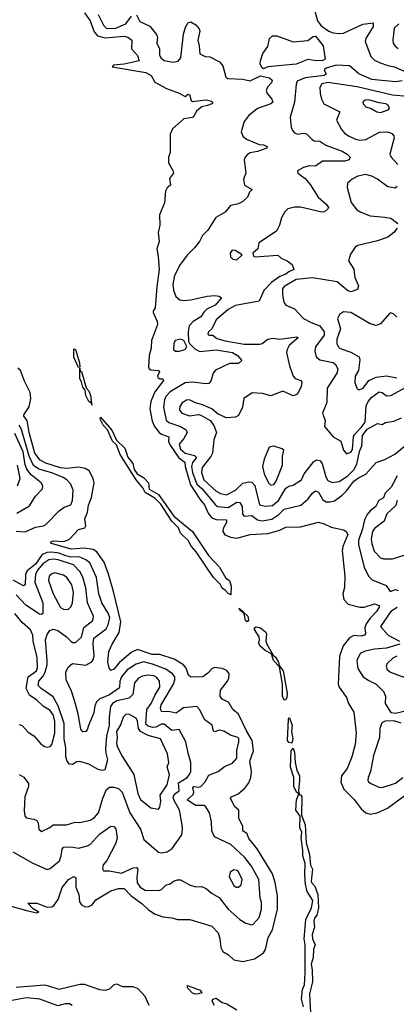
# Model space of a CAD drawing. Extents: x 1468344 to 1613994, y 525695 to 643861.
# Tile 288 of 427: x 1536569 to 1539111, y 603623 to 610272. Entities that reach past the tile are written whole.
import ezdxf

# ---------------------------------------------------------------- set-up
doc = ezdxf.new("R2010")
doc.units = 0

msp = doc.modelspace()

# ---------------------------------------------------------------- linework, layer by layer
at = {"layer": '0CON10XD'}
for points in [[(1537005, 610318.7), (1537045, 610264.1), (1537070.9, 610190.9), (1537094.2, 610164.2), (1537145, 610150.9), (1537275, 610160.4), (1537298, 610155), (1537325.6, 610135), (1537324.5, 610075), (1537365, 610030), (1537374.2, 609995), (1537275, 609971.3), (1537202.5, 609965), (1537192.5, 609955), (1537419.4, 609915), (1537456.9, 609895), (1537480.4, 609850.4), (1537558.7, 609808.7), (1537645, 609777.1), (1537685, 609753.8), (1537705, 609769.2), (1537715, 609768), (1537727.1, 609727.1), (1537735, 609720.8), (1537825, 609730.9), (1537857.5, 609725), (1537872, 609715), (1537865.4, 609704.6), (1537837.3, 609692.7), (1537798.8, 609685), (1537761.2, 609655), (1537747.5, 609625), (1537735, 609612.5), (1537676.4, 609603.6), (1537600, 609535), (1537585, 609500), (1537583.9, 609376.1), (1537573.8, 609345), (1537573.9, 609306.1), (1537603.3, 609255), (1537606.7, 609235), (1537580.7, 609199.3), (1537586.7, 609155), (1537564.1, 609135.9), (1537552.5, 609115), (1537546.7, 609035), (1537513.3, 608955), (1537513.8, 608885), (1537503.3, 608835), (1537510, 608775), (1537493.8, 608725), (1537504.3, 608674.3), (1537509.6, 608585), (1537495, 608467.5), (1537484, 608326), (1537470, 608305), (1537470, 608295), (1537497.5, 608235), (1537498.6, 608215), (1537459.2, 608105), (1537455.3, 608054.7), (1537442, 608005), (1537437.6, 607927.6), (1537442.5, 607915), (1537455, 607908.1), (1537505, 607903.3), (1537513.3, 607895), (1537498.8, 607865), (1537501.2, 607855), (1537515, 607846.7), (1537535, 607847.5), (1537538.8, 607835), (1537481.5, 607758.5), (1537454.3, 607695), (1537446.7, 607645), (1537462, 607562), (1537477.8, 607525), (1537510, 607485), (1537525, 607473.9), (1537576.1, 607456.1), (1537572.6, 607425), (1537580, 607405), (1537644.1, 607314.1), (1537683.6, 607285), (1537685.3, 607255), (1537721.8, 607131.8), (1537784.1, 607035)], [(1537097.5, 610307.5), (1537134, 610235), (1537155, 610213.8), (1537216.7, 610215), (1537285, 610244.2), (1537324.1, 610295.9)], [(1537356.1, 610306.1), (1537380.2, 610260.2), (1537448, 610228), (1537493, 610173), (1537498.1, 610155), (1537494.8, 610115), (1537511.6, 610075), (1537513.5, 610035), (1537521.9, 610015), (1537545, 609996.5), (1537603.8, 609986.2), (1537638.7, 609991.3), (1537656.7, 610015), (1537675, 610173.8), (1537687.8, 610222.2), (1537705, 610253.8), (1537725, 610257.1), (1537757.2, 610237.2), (1537779.7, 610209.7), (1537784.3, 610195), (1537770.6, 610135), (1537781.2, 610095), (1537785, 610042.5), (1537820, 610025), (1537851.7, 610021.7), (1537917.7, 609987.7), (1537940.7, 609960.7), (1537961.2, 609885), (1537973.8, 609875), (1538075, 609870), (1538125, 609860), (1538195, 609893.6), (1538255, 609880.7), (1538272.8, 609865), (1538267.9, 609845), (1538242.1, 609817.9), (1538232.9, 609795), (1538238.6, 609775), (1538270.5, 609735), (1538277.5, 609715), (1538265, 609704.7), (1538175, 609673.2), (1538116.7, 609625), (1538084.4, 609585), (1538062.9, 609515), (1538075.7, 609485), (1538099.2, 609465), (1538185, 609430), (1538215, 609427.5), (1538240, 609415), (1538237.5, 609405), (1538175, 609382.5), (1538125, 609372.9), (1538107.6, 609362.4), (1538091.2, 609345), (1538083.9, 609326.1), (1538096, 609235), (1538080, 609195), (1538086.2, 609155), (1538137.5, 609125), (1538121.2, 609108.8), (1538106.2, 609075), (1538075, 609044), (1538045, 609028), (1537992.6, 609017.4), (1537955, 608971.9), (1537892.6, 608937.4), (1537837.8, 608852.2), (1537803.6, 608815), (1537782.2, 608775), (1537748.5, 608731.5), (1537700.5, 608685), (1537651.7, 608618.3), (1537614, 608545), (1537603.5, 608485), (1537606, 608445), (1537622.8, 608402.8), (1537650.8, 608380.8), (1537676.1, 608376.1), (1537725, 608379.8), (1537835, 608405.7), (1537885, 608409.6), (1537916.3, 608406.3), (1537930, 608395), (1537888.5, 608345), (1537831.6, 608318.4), (1537812, 608298), (1537791.2, 608265), (1537740.3, 608235), (1537711.9, 608205), (1537706.4, 608165), (1537709.3, 608099.3), (1537716, 608085), (1537750.2, 608050.2), (1537785, 608032.7), (1537895, 608043.8), (1538005, 608024.7), (1538040, 608005), (1538068.3, 607971.7), (1538045, 607950.6), (1537985, 607950.6), (1537890.5, 607905), (1537873.9, 607885), (1537858.6, 607831.4), (1537844.5, 607815.5), (1537825, 607813.1), (1537735, 607825.6), (1537685, 607820.9), (1537585, 607758.6), (1537555, 607727.9), (1537545.6, 607704.4), (1537540.2, 607655), (1537558.6, 607568.6), (1537575, 607551.2), (1537653.6, 607525), (1537692.5, 607502.5), (1537699.6, 607485), (1537676.5, 607443.5), (1537646.3, 607405), (1537655, 607373.2), (1537685, 607345.6), (1537748.9, 607328.9), (1537763.4, 607315), (1537735, 607281.6), (1537727.8, 607255), (1537734.9, 607215), (1537765.3, 607135.3), (1537801, 607105), (1537888.3, 606998.3), (1537905, 606985.3), (1537975, 606977.9), (1538035, 607014.8), (1538055, 607012.1), (1538071.2, 606985), (1538072.6, 606932.6), (1538085, 606919.2), (1538135, 606923.1), (1538175, 606895.6), (1538205, 606888.7), (1538270.4, 606899.6), (1538318.9, 606931.1), (1538355, 606967.9), (1538467.1, 606995), (1538514.4, 607035), (1538545.3, 607074.7), (1538565, 607090), (1538585, 607081.8), (1538615, 607029.1), (1538637.3, 607017.3), (1538665, 607016.4), (1538695, 607024), (1538745, 607061.6), (1538777.1, 607092.9), (1538825, 607156.5), (1538855, 607179.1), (1538905, 607202.2), (1538975, 607282.2), (1539035, 607303.1), (1539101.6, 607338.4), (1539165, 607391.2)], [(1538555.3, 610354.7), (1538578.9, 610265), (1538605, 610231.3), (1538655, 610195.3), (1538685, 610182.9), (1538728.4, 610178.4), (1538755, 610181.1), (1538885, 610243.1), (1538955, 610251.2), (1538955, 610226.7), (1538906.1, 610145), (1538902.1, 610125), (1538940.4, 610025), (1538965, 609999.6), (1539002.2, 609982.2), (1539055, 609962.1), (1539099.2, 609955), (1539165, 609924.4)], [(1539127.5, 610245), (1539097.8, 610215), (1539087.1, 610135), (1539090, 610115), (1539103.6, 610093.6), (1539125, 610078.6)], [(1538215, 609940.8), (1538205, 609948.1), (1538193, 609973), (1538194, 609995), (1538210.5, 610045), (1538245, 610090.9), (1538254.3, 610145), (1538275, 610164.6), (1538305, 610164.6), (1538415, 610122.2), (1538515, 610131.4), (1538550.3, 610159.7), (1538565, 610160.8), (1538618, 610095), (1538631.2, 610005), (1538615, 609996.9), (1538572.5, 609995), (1538515, 610004.1), (1538435, 609972.9), (1538245, 609953.7), (1538215, 609940.8)], [(1539149.8, 609860.2), (1539105, 609852), (1538945, 609869.2), (1538857.6, 609907.6), (1538795, 609961.5), (1538706.1, 609966.1), (1538638, 609945), (1538624, 609935), (1538638.8, 609905), (1538623.8, 609895), (1538495, 609879.6), (1538441.6, 609858.4), (1538435, 609837.5), (1538424.4, 609715), (1538394.3, 609615), (1538401.5, 609545), (1538409.4, 609525), (1538425, 609508.1), (1538445, 609500), (1538485, 609505.6), (1538505, 609501.1), (1538540, 609465), (1538557.5, 609455), (1538595, 609452.9), (1538635, 609424), (1538746.2, 609385), (1538780, 609365), (1538798.8, 609345), (1538793.3, 609325), (1538763.2, 609316.8), (1538612.3, 609317.7), (1538566.5, 609283.5), (1538525, 609286.5), (1538485, 609274.2), (1538445, 609252.5), (1538446.2, 609235), (1538495, 609199.4), (1538530.1, 609160.1), (1538584.5, 609075), (1538641.1, 609025), (1538653.8, 609005), (1538651.7, 608998.3), (1538626.7, 608975), (1538607.8, 608972.2), (1538465, 609007.2), (1538423.4, 609006.6), (1538378.8, 608995), (1538358, 608975), (1538336, 608935), (1538322.5, 608885), (1538302, 608845), (1538182.5, 608765), (1538176.7, 608725), (1538142.5, 608695), (1538147.5, 608675), (1538159.3, 608670.7), (1538311.7, 608681.7), (1538335, 608661.2), (1538375, 608643.3), (1538409.3, 608619.3), (1538418.8, 608585), (1538385, 608569.6), (1538365, 608552.9), (1538325, 608537.4), (1538271.2, 608498.8), (1538215.9, 608444.1), (1538185, 608372.5), (1538025, 608342.7), (1537975, 608315.8), (1537894.6, 608245), (1537866.2, 608183.8), (1537842.5, 608165), (1537838.3, 608148.3), (1537845, 608142.5), (1537871.7, 608141.7), (1537899.8, 608119.8), (1537955, 608102.8), (1538085, 608081.8), (1538189.2, 608080.8), (1538205, 608085.5), (1538245, 608114.4), (1538278.3, 608121.7), (1538325.4, 608115.4), (1538440.7, 608130.7), (1538448, 608125), (1538423.6, 608103.6), (1538388.4, 608071.6), (1538374.2, 608045.8), (1538370.8, 608025), (1538389.5, 607935), (1538414.6, 607865), (1538429.1, 607849.1), (1538466, 607836), (1538474.2, 607825), (1538468.5, 607795), (1538445, 607744), (1538415, 607732.5), (1538345, 607764.2), (1538265, 607732.5), (1538208.3, 607748.3), (1538138.3, 607751.7), (1538081.2, 607715), (1538072.9, 607655), (1538045, 607598.8), (1538025, 607588), (1537965, 607582.9), (1537908.9, 607608.9), (1537865, 607644.4), (1537802, 607672), (1537755, 607684.5), (1537715.3, 607705.3), (1537695, 607702.9), (1537665.6, 607685), (1537648.9, 607661.1), (1537647.7, 607635), (1537662.2, 607615), (1537715, 607598.1), (1537775, 607606.2), (1537792.3, 607602.3), (1537855.5, 607565.5), (1537878.8, 607531.2), (1537896.9, 607485), (1537880, 607435), (1537869.6, 607345), (1537858.4, 607321.6), (1537801.4, 607248.6), (1537795.6, 607215), (1537811.6, 607165), (1537895, 607089.3), (1537925, 607072.4), (1537965, 607064.1), (1538025, 607095.7), (1538075, 607142.1), (1538115, 607150.9), (1538135, 607148.5), (1538156.2, 607126.2), (1538186.6, 606996.6), (1538227.5, 606987.5), (1538275, 606992), (1538315, 607026.2), (1538365, 607109.2), (1538385, 607121.3), (1538415, 607128.1), (1538472.2, 607165), (1538489.6, 607205), (1538555, 607289.1), (1538575, 607300.9), (1538595, 607294.5), (1538610, 607275), (1538635, 607185.8), (1538649.4, 607159.4), (1538677.6, 607147.6), (1538725, 607153.6), (1538785, 607191.9), (1538825, 607233.2), (1538845, 607271.2), (1538863, 607357), (1538877.7, 607395), (1538884.2, 607465), (1538915, 607507.8), (1538985, 607546), (1539015, 607538.8), (1539037.6, 607552.4), (1539095, 607561.6), (1539146.3, 607583.7)], [(1539185, 609754.1), (1539086.3, 609763.7), (1538848, 609818), (1538695, 609841.5), (1538651.5, 609848.5), (1538609.6, 609840.4), (1538596, 609814), (1538596.2, 609775), (1538605.3, 609735.3), (1538623.1, 609705), (1538729.4, 609649.4), (1538708, 609595), (1538740.2, 609530.2), (1538764, 609504), (1538792.5, 609485), (1538835, 609464.6), (1538865, 609459.6), (1538905, 609463.5), (1538996.9, 609513.1), (1539054.6, 609514.6), (1539080.8, 609505), (1539095, 609487.5), (1539096.4, 609475), (1539066.7, 609365), (1539076.1, 609345), (1539121.8, 609295)], [(1539004.3, 609645.7), (1539025, 609651.9), (1539055.7, 609664.3), (1539066.2, 609675), (1539055.6, 609695), (1539040, 609705), (1538995, 609710.8), (1538925, 609731.2), (1538900.9, 609729.1), (1538884.4, 609715.6), (1538886.5, 609705), (1538904.6, 609685), (1538942.2, 609672.2), (1538979.3, 609649.3), (1539004.3, 609645.7)], [(1539116.1, 609145), (1539104.7, 609135.3), (1539055, 609143.5), (1538985, 609195.6), (1538945, 609216.5), (1538904, 609226), (1538852, 609215), (1538813.5, 609196.5), (1538782.6, 609167.4), (1538778.9, 609138.9), (1538807.7, 609037.7), (1538845, 608988.9), (1538871.7, 608971.7), (1538935, 608946.8), (1539035, 608940), (1539075, 608931.5), (1539122.5, 608895)], [(1539118.1, 608865), (1539094.3, 608835), (1539055, 608804.4), (1538985, 608778.9), (1538851.7, 608748.3), (1538834.5, 608735.5), (1538801.7, 608688.3), (1538789.2, 608645), (1538825, 608587.5), (1538832.1, 608532.1), (1538855.7, 608475), (1538849.2, 608450.8), (1538805, 608434.3), (1538785, 608442.5), (1538712.2, 608502.2), (1538545, 608530), (1538435, 608517.8), (1538355, 608469.6)], [(1538035, 608651.2), (1538070, 608685), (1538023.6, 608713.6), (1538002.5, 608715), (1537990, 608695), (1537991.7, 608671.7), (1538007.5, 608655), (1538035, 608651.2)], [(1538355, 608469.6), (1538343.9, 608455), (1538343.3, 608415), (1538352.6, 608365), (1538365, 608345.5), (1538425, 608320.6), (1538484.4, 608255), (1538536.4, 608226.4), (1538594.7, 608205), (1538623.3, 608165), (1538625, 608141.8), (1538565, 608063.8), (1538560.4, 608035), (1538570.5, 607995), (1538595.4, 607975.4), (1538685, 607958), (1538701.5, 607945), (1538715.5, 607915), (1538710.7, 607885), (1538644.2, 607785), (1538642.5, 607687.5), (1538613.1, 607615), (1538631.4, 607565), (1538625.8, 607525), (1538685.3, 607455.3), (1538736, 607425), (1538754.3, 607364.3), (1538775, 607341.1), (1538805, 607352), (1538815, 607368.9), (1538821.6, 607455), (1538829.4, 607470.6), (1538875, 607517.3), (1538901.7, 607555), (1538907.9, 607665), (1538922.4, 607695), (1538945, 607722.7), (1538995, 607759.1), (1539015, 607755.9), (1539045, 607731.4), (1539075.3, 607735.3), (1539202.6, 607805)], [(1539115, 608264.5), (1539095, 608283.1), (1539075, 608291.8), (1539065, 608287.8), (1539005, 608219.4), (1538975, 608206.4), (1538935, 608218.9), (1538805, 608295.9), (1538755, 608298.9), (1538728.3, 608281.7), (1538714.5, 608255), (1538735.4, 608185), (1538710.7, 608115), (1538710, 608085), (1538718.1, 608065), (1538731.9, 608051.9), (1538805, 608028.2), (1538860.6, 607995), (1538866.1, 607975), (1538856.6, 607903.4), (1538833.8, 607865), (1538831.4, 607821.4), (1538844.2, 607784.2), (1538854.3, 607774.3), (1538865, 607774.3)], [(1537645, 608034), (1537686, 608045), (1537696, 608065), (1537676.7, 608105), (1537655, 608114.2), (1537618.8, 608105), (1537609.4, 608085), (1537607.5, 608045), (1537620, 608035), (1537645, 608034)], [(1536965, 607922.9), (1536935, 607993.3), (1536935, 608050), (1536945.3, 608045), (1536971.9, 607955), (1536973.6, 607926.4), (1536965, 607922.9)], [(1536455, 604301.2), (1536622.5, 604255), (1536685, 604240), (1536697.5, 604245), (1536658.8, 604268.8), (1536623.6, 604306.4), (1536683.5, 604306.5), (1536755, 604279.1), (1536785, 604280.8), (1536801.7, 604291.7), (1536829.2, 604330.8), (1536855, 604412.9), (1536899.2, 604465), (1536935, 604487.1), (1536947.2, 604477.2), (1536948.1, 604415), (1536967.9, 604365), (1536972, 604315), (1536986.4, 604295), (1537011.7, 604281.7), (1537035, 604284), (1537058.6, 604295), (1537082.3, 604327.7), (1537185, 604388.5), (1537235, 604404.8), (1537274.7, 604404.7), (1537318.2, 604358.2), (1537395, 604301.2), (1537435, 604263.2), (1537478.8, 604235), (1537535, 604214.5), (1537595, 604207.9), (1537635, 604195.4), (1537716.4, 604196.4), (1537865, 604150), (1537907.8, 604105), (1537920.6, 604065), (1537927.4, 604007.4), (1537940.6, 603980.6), (1537977.9, 603957.9), (1538015, 603923.1), (1538075, 603911.6), (1538155, 603931.1), (1538215, 603971.1), (1538227.9, 603992.1), (1538246.5, 604073.5), (1538276.1, 604125), (1538308.4, 604265), (1538310.2, 604355), (1538294.2, 604445), (1538274.4, 604504.4), (1538173, 604673), (1538115, 604742.9), (1538104.2, 604774.2), (1538075, 604794.3), (1538074.6, 604825), (1538048.5, 604878.5), (1538048.8, 604935), (1538019.3, 604959.3), (1537991.4, 605015), (1537998, 605025), (1538042.9, 605045), (1538087.9, 605082.1), (1538115, 605117.8), (1538129.4, 605155), (1538134.4, 605195), (1538122.1, 605265), (1538146.7, 605335), (1538139.2, 605405), (1538099.2, 605469.2), (1538045, 605583.1), (1538007.1, 605615), (1537980.4, 605660.4), (1537935, 605684.2), (1537921.5, 605705), (1537923.8, 605745), (1537972.4, 605805), (1537981.2, 605825), (1537982.6, 605855), (1537968, 605878), (1537935, 605890.4), (1537883.3, 605896.7), (1537865, 605889.4), (1537839.6, 605860.4), (1537805, 605834.6), (1537725, 605832.5), (1537708.1, 605845), (1537692.4, 605892.4), (1537674, 605915), (1537612.5, 605955), (1537514.4, 605985.6), (1537463.9, 605986.1), (1537365, 606018.7), (1537322.2, 605997.8), (1537240.6, 605929.4), (1537205, 605886.9), (1537185, 605877.5), (1537171.9, 605895), (1537164.3, 605934.3), (1537170, 606005), (1537191.8, 606055), (1537239.2, 606135), (1537250.4, 606205), (1537201.9, 606411.9), (1537168.3, 606528.3), (1537138.1, 606608.1), (1537089, 606679), (1537065, 606695.3), (1537003.7, 606703.7), (1536915, 606696.5), (1536784, 606735), (1536775.8, 606745), (1536795, 606752.1), (1536865, 606749.1), (1536885.3, 606754.7), (1536905.8, 606765), (1536965, 606828.8), (1537009.3, 606840.7), (1537015.4, 606855), (1537007.6, 606902.4), (1537027.1, 606947.1), (1537033.5, 606995), (1537054.2, 607045), (1537070.6, 607145), (1537064.7, 607175), (1537038.2, 607225), (1537010.9, 607240.9), (1536965, 607251.4), (1536887.6, 607242.4), (1536845, 607245.7), (1536745, 607277.6), (1536707.9, 607297.9), (1536671, 607345), (1536631.5, 607485), (1536618.9, 607565), (1536596.8, 607595), (1536596.9, 607605), (1536632.7, 607657.3), (1536642.9, 607715), (1536640, 607755), (1536600.8, 607830.8), (1536573.6, 607903.6), (1536555, 607918.1)], [(1537055, 607670), (1537053.4, 607682.6), (1537035, 607694.5), (1537014.1, 607734.1), (1537009.7, 607769.7), (1536995, 607791.9), (1536986.7, 607826.7), (1536975, 607846.7), (1536975, 607920), (1536977.5, 607897.5), (1536985, 607896.2), (1537017.1, 607787.1), (1537035.5, 607765), (1537046.8, 607735), (1537053.4, 607682.6), (1537055, 607670)], [(1538865, 607774.3), (1538886.5, 607785), (1538926.9, 607835), (1538975, 607857.6), (1539045, 607867.9), (1539115, 607852.9)], [(1537995, 606387.5), (1537975, 606397.3), (1537958, 606418), (1537935, 606433.2), (1537921.2, 606461.2), (1537876.8, 606505), (1537759.7, 606679.7), (1537729.2, 606715), (1537706.4, 606756.4), (1537654.2, 606804.2), (1537640.3, 606840.3), (1537595, 606885.5), (1537521, 607001), (1537480.4, 607040.4), (1537415, 607078.5), (1537400.3, 607110.3), (1537355, 607165.6), (1537248, 607335), (1537221.8, 607401.8), (1537195, 607425.6), (1537161.7, 607501.8), (1537131.3, 607535), (1537112.7, 607575), (1537115, 607588), (1537190.1, 607500.1), (1537222.1, 607432.1), (1537277.9, 607377.9), (1537298.3, 607318.2), (1537331.9, 607275), (1537342.2, 607235), (1537361.9, 607205), (1537405, 607180.8), (1537437.8, 607145), (1537441.7, 607101.7), (1537506.5, 607066.5), (1537609.7, 606919.7), (1537734.2, 606815), (1537843.4, 606653.4), (1537918.5, 606575), (1537961.1, 606501.1), (1537985.2, 606485.2), (1537996.8, 606446.8), (1537995, 606387.5)], [(1536545, 606818.8), (1536605, 606813.3), (1536675, 606844.6), (1536730, 606855), (1536745, 606863.1), (1536834.7, 606955.3), (1536869.4, 606980.6), (1536913.8, 606996.2), (1536925.9, 607025), (1536928.8, 607095), (1536913.8, 607135), (1536886.9, 607165), (1536861.5, 607181.5), (1536785, 607211.5), (1536696.8, 607236.8), (1536661.1, 607261.1), (1536633.4, 607325), (1536581.5, 607505), (1536565, 607534.8)], [(1536549.6, 606940.4), (1536635, 606989.6), (1536675, 607054.4), (1536723.1, 607105), (1536724.4, 607125), (1536713.5, 607145), (1536645, 607199.6), (1536616.2, 607236.2), (1536605.3, 607265.3), (1536593, 607355), (1536535, 607477.5)], [(1538265, 607130), (1538285, 607134), (1538300, 607155), (1538343.8, 607265), (1538342.7, 607325), (1538352.9, 607365), (1538341.2, 607375), (1538285, 607392.2), (1538252.5, 607385), (1538218.6, 607305), (1538207.1, 607255), (1538219.4, 607205), (1538248.8, 607145), (1538265, 607130)], [(1536554, 607125), (1536572.5, 607175), (1536554.3, 607265)], [(1539117.2, 607192.8), (1539090.7, 607140.7), (1539076.2, 607115), (1539037, 607075), (1539025, 607042.5), (1538994.3, 607025), (1538972.9, 606985), (1538934.3, 606955.7), (1538915, 606931.1), (1538896.6, 606895), (1538884.2, 606835), (1538855.5, 606755), (1538856.6, 606725), (1538895.3, 606575), (1538924.7, 606514.7), (1538949.3, 606489.3), (1539041.9, 606451.9), (1539070.3, 606410.3), (1539105, 606423.8), (1539125, 606417.3)], [(1537784.1, 607035), (1537816.5, 606996.5), (1537844.3, 606934.3), (1537865, 606908.3), (1537895, 606896.7), (1537964.6, 606894.6), (1537965, 606876), (1537943, 606837), (1537940, 606815), (1537953.7, 606793.7), (1537995, 606777.5), (1538035, 606771.5), (1538125, 606796.8), (1538245, 606802), (1538325, 606824.3), (1538365, 606844.4), (1538465, 606847.5), (1538585, 606879.2), (1538625, 606868.6), (1538672.5, 606845), (1538755, 606826.2), (1538773.1, 606815), (1538783.5, 606795), (1538750.7, 606715), (1538744.8, 606685), (1538763.5, 606515), (1538761.1, 606438.9), (1538750.8, 606395), (1538757, 606357), (1538785.7, 606325.7), (1538865, 606306.1), (1538895, 606305.3), (1538965, 606326.9), (1538995, 606316), (1538995.6, 606305.6), (1538978.5, 606275), (1538935, 606231.8), (1538908.1, 606191.9), (1538898.9, 606165), (1538902.9, 606127.1), (1538896.9, 606115), (1538875, 606110.3), (1538825, 606113.8), (1538795, 606097.1), (1538751.8, 606045), (1538727.3, 605975), (1538718.9, 605785), (1538725.6, 605765), (1538775.5, 605695.5), (1538788.9, 605655), (1538823.8, 605595), (1538839.7, 605455), (1538833.1, 605376.9), (1538811.5, 605295), (1538778.5, 605215), (1538742.3, 605165), (1538736.2, 605123.8), (1538758, 605075), (1538826, 605006), (1538875, 604944.1), (1538905, 604916.6), (1538935, 604906.4), (1538983.2, 604916.8), (1539051.9, 604948.1), (1539205, 605059.2)], [(1539116.8, 607025), (1539107.4, 606992.6), (1539046.9, 606935), (1539030.4, 606885), (1538963.8, 606836.2), (1538949.7, 606815), (1538941.8, 606765), (1538945, 606732.9), (1538962.8, 606682.8), (1539005, 606638.5), (1539025, 606632), (1539085, 606632.5), (1539165, 606656.1)], [(1536522.4, 604652.4), (1536656.6, 604576.6), (1536754.3, 604534.3), (1536775, 604540), (1536837.2, 604592.8), (1536849.5, 604625), (1536855, 604671.2), (1536865, 604684.4), (1536915, 604686.8), (1536965, 604677.6), (1537027.3, 604692.7), (1537046.2, 604705), (1537107.7, 604772.3), (1537185, 604825.6), (1537205, 604824), (1537217.6, 604807.6), (1537227.1, 604745), (1537215, 604705.8), (1537155.8, 604594.2), (1537131.8, 604565), (1537128.6, 604538.6), (1537133.8, 604525), (1537175, 604525.4), (1537255, 604509.3), (1537335, 604544.7), (1537356.2, 604546.2), (1537365.4, 604535), (1537358.8, 604481.2), (1537362.6, 604442.6), (1537381.9, 604415), (1537415, 604393.2), (1537508.1, 604391.9), (1537525, 604399.1), (1537555, 604426.7), (1537584.4, 604435.6), (1537606.7, 604455), (1537635, 604464.4), (1537655, 604463.3), (1537715, 604429.4), (1537757.2, 604417.2), (1537795, 604417.7), (1537827.1, 604405), (1537863.4, 604373.4), (1537915, 604344.4), (1537976.5, 604265), (1538055, 604195.5), (1538095, 604171.1), (1538135, 604160.8), (1538146, 604165), (1538185, 604209.2), (1538202.2, 604265), (1538201.3, 604311.3), (1538191.7, 604341.7), (1538182.5, 604465), (1538134.4, 604555), (1538086.8, 604616.8), (1537995, 604702), (1537882.9, 604755), (1537865.6, 604795), (1537864.5, 604855), (1537850, 604915), (1537825, 604955.8), (1537815, 604965.5), (1537755, 604964.6), (1537698.6, 605005), (1537740.9, 605039.1), (1537744.2, 605055.8), (1537737.9, 605085), (1537743.8, 605095), (1537775, 605090), (1537790.9, 605095), (1537821.1, 605125), (1537845, 605170), (1537908, 605195), (1537951.5, 605228.5), (1538005, 605251.8), (1538034.6, 605285), (1538033.6, 605336.4), (1538048.8, 605395), (1538047.8, 605417.8), (1538042.2, 605425), (1537991.2, 605441.2), (1537946.8, 605466.8), (1537915, 605475.3), (1537885, 605463.8), (1537876.8, 605466.8), (1537867.3, 605507.3), (1537818.1, 605545), (1537783.3, 605615), (1537765, 605633.1), (1537675, 605624.7), (1537625, 605588.4), (1537585, 605599), (1537525, 605601.4), (1537520.3, 605620.3), (1537524.3, 605645), (1537606.9, 605785), (1537616.9, 605815), (1537615.2, 605835), (1537600.8, 605855), (1537555, 605886.3), (1537465, 605921.2), (1537405, 605934.8), (1537355, 605919.5), (1537295, 605882), (1537256.5, 605835), (1537245.6, 605805), (1537242.2, 605765), (1537235.4, 605755), (1537175, 605712), (1537108.9, 605685), (1537086.4, 605665), (1537075, 605638.8), (1537068, 605592), (1537033.9, 605505), (1537025, 605476.2), (1537015, 605465.8), (1536995, 605462.9), (1536981.5, 605481.5), (1536963.7, 605585), (1536938.8, 605675), (1536917.6, 605737.6), (1536881.5, 605815), (1536879.2, 605865), (1536895, 605899.2), (1536924.5, 605925.5), (1537015, 605912.3), (1537055.5, 605935), (1537067.1, 605952.9), (1537071.8, 605975), (1537063.6, 606056.4), (1537070, 606095), (1537151.9, 606158.1), (1537165.2, 606185), (1537176.6, 606235), (1537166.5, 606265), (1537123.2, 606333.2), (1537103, 606395), (1537086.1, 606505), (1537041.2, 606605), (1537016.1, 606625), (1536975, 606641.9), (1536905, 606645.5), (1536873, 606655), (1536835, 606670.2), (1536785, 606676.8), (1536755, 606674.9), (1536719.7, 606660.3), (1536675, 606594.6), (1536618.8, 606551.2), (1536606.7, 606525), (1536605.5, 606455), (1536595, 606449.4), (1536525, 606488)], [(1537664.5, 604835.5), (1537647, 604935), (1537608.3, 605005), (1537603.9, 605025), (1537615, 605044.8), (1537645.2, 605065), (1537640.6, 605119.4), (1537698.2, 605155), (1537716, 605174), (1537724.6, 605195), (1537724.7, 605255), (1537705, 605320), (1537691.2, 605395), (1537645, 605478.1), (1537595, 605472.6), (1537545, 605513.8), (1537525, 605514.8), (1537487.8, 605495), (1537466.7, 605493.3), (1537435, 605500.5), (1537420.2, 605515), (1537427.2, 605615), (1537456.5, 605653.5), (1537480.7, 605709.3), (1537514.4, 605765), (1537512.9, 605805), (1537495, 605830.3), (1537475, 605840.5), (1537435, 605845.7), (1537395, 605838.2), (1537370, 605825), (1537343.6, 605795), (1537332.2, 605715), (1537308.6, 605691.4), (1537225, 605672), (1537195.4, 605654.6), (1537182.7, 605635), (1537172, 605565), (1537172.8, 605505), (1537155.6, 605435), (1537147.6, 605347.6), (1537149.1, 605319.1), (1537161.9, 605275), (1537143.8, 605206.2), (1537125, 605201), (1537097.7, 605207.7), (1537035, 605245.5), (1536975, 605263.2), (1536955, 605261.6), (1536925, 605241.4), (1536905, 605244), (1536888.4, 605265), (1536880.4, 605295), (1536879, 605355), (1536869.5, 605415), (1536868.7, 605518.7), (1536829.2, 605639.3), (1536795, 605700), (1536712.7, 605755), (1536693.3, 605775), (1536697.5, 605805), (1536725, 605836.7), (1536739.9, 605865), (1536754.8, 605915), (1536754, 605945), (1536743.1, 606085), (1536755, 606120), (1536773.1, 606146.9), (1536795, 606155.5), (1536825, 606146.8), (1536885, 606104), (1536915, 606072.7), (1536925, 606066.4), (1536945, 606066.2), (1536985, 606102.5), (1537002.5, 606167.5), (1537062.2, 606215), (1537067.9, 606245), (1537025.8, 606335), (1537014.3, 606435.7), (1536995, 606507.8), (1536975, 606545.3), (1536931.3, 606591.3), (1536827.8, 606625), (1536795, 606629.3), (1536764.6, 606625), (1536725, 606598.8), (1536688.3, 606555), (1536675.9, 606525), (1536671.2, 606475), (1536724.8, 606335), (1536725, 606263.3), (1536715.5, 606254.5), (1536701.2, 606258.8), (1536609, 606319), (1536545, 606387.6)], [(1536895, 606290), (1536915, 606308.6), (1536924.1, 606335), (1536931.4, 606405), (1536919.7, 606455), (1536886.1, 606506.1), (1536865, 606521.1), (1536805, 606536.1), (1536785, 606531.2), (1536767.3, 606515), (1536763.3, 606485), (1536795, 606395.6), (1536843.3, 606303.3), (1536865, 606291.5), (1536895, 606290)], [(1539116.3, 606303.7), (1539075, 606276.8), (1539003.8, 606175), (1539056.7, 606116.7), (1539133.1, 606075)], [(1536755, 605358.8), (1536775, 605364), (1536785, 605377.5), (1536805.3, 605455), (1536805.2, 605535), (1536795, 605577.1), (1536775, 605607.8), (1536727, 605637), (1536685, 605677.9), (1536635, 605711.5), (1536612, 605755), (1536626.4, 605835), (1536683.1, 605875), (1536688.3, 605895), (1536686.6, 605965), (1536660.6, 606075), (1536657.5, 606115), (1536641.2, 606151.2), (1536585, 606202.2), (1536535, 606262.1)], [(1538105, 606205.6), (1538093, 606215), (1538083.1, 606263.1), (1538054.6, 606285), (1538051.2, 606298.8), (1538110, 606245), (1538112.5, 606217.5), (1538105, 606205.6)], [(1538355, 605677.8), (1538343.3, 605703.3), (1538342.6, 605785), (1538322.3, 605902.3), (1538281.8, 605945), (1538269.2, 605989.2), (1538225, 606012.9), (1538189.6, 606045), (1538182.5, 606065), (1538188, 606085), (1538184.4, 606105), (1538153.3, 606155), (1538154.3, 606165), (1538165, 606173.1), (1538195, 606165.5), (1538228.8, 606138.8), (1538234.5, 606125), (1538231.3, 606075), (1538237.4, 606055), (1538280, 605980), (1538295, 605966.5), (1538315, 605932.5), (1538320.5, 605910.5), (1538346.9, 605875), (1538373.7, 605725), (1538372.4, 605695), (1538365, 605678.9), (1538355, 605677.8)], [(1539134.5, 606055), (1539045, 606027.2), (1538965, 606022), (1538901.3, 606008.7), (1538868.3, 605991.7), (1538844.1, 605945), (1538851.7, 605891.7), (1538887.3, 605835), (1538925, 605808.9), (1538976.5, 605785), (1539024.4, 605735), (1539038.9, 605705), (1539035.5, 605655), (1539074.6, 605594.6), (1539105, 605589.2), (1539162, 605602)], [(1539114.4, 605975), (1539088.9, 605961.1), (1539050, 605925), (1539042.6, 605907.4), (1539048.9, 605885), (1539072.9, 605865), (1539205, 605816.2)], [(1537505, 604940), (1537515.5, 604954.5), (1537521.9, 604995), (1537517.3, 605035), (1537564.1, 605105), (1537580.9, 605175), (1537564.5, 605224.5), (1537574.7, 605255.3), (1537566.2, 605315), (1537518.5, 605415), (1537435, 605437.7), (1537385.1, 605465.1), (1537370.7, 605485), (1537364.7, 605534.7), (1537355.3, 605555.3), (1537305, 605582.5), (1537285, 605580.8), (1537267, 605563), (1537249.8, 605510.2), (1537222.6, 605465), (1537227.7, 605425), (1537222.7, 605385), (1537229.1, 605359.1), (1537261.8, 605295), (1537339.5, 605175), (1537366.5, 605046.5), (1537385, 605005.7), (1537455, 604949.4), (1537505, 604940)], [(1536565, 605513.3), (1536585, 605506.7), (1536625, 605461.2), (1536665, 605436.7), (1536712, 605382), (1536735, 605363.8), (1536755, 605358.8)], [(1538405, 605385.8), (1538385, 605391.5), (1538376.7, 605405), (1538383.3, 605546.7), (1538385, 605557.5), (1538391.2, 605558.8), (1538408, 605505), (1538403.4, 605465), (1538413.3, 605415), (1538405, 605385.8)], [(1539145, 605522.2), (1539095, 605537.2), (1539035.3, 605534.7), (1539014.4, 605525), (1539000, 605485), (1538997.9, 605425), (1538956.8, 605303.2), (1538938.1, 605195), (1538921.4, 605155), (1538920, 605135), (1538924.4, 605124.4), (1538940, 605115), (1538995, 605090), (1539015, 605087.5), (1539105, 605117.1), (1539154.8, 605155.2)], [(1538485.2, 603605), (1538470.8, 603659.2), (1538477.4, 603722.6), (1538490.4, 603755), (1538496.5, 603835), (1538495.6, 604025), (1538490.2, 604065), (1538499.5, 604195), (1538538.8, 604275), (1538547.8, 604325), (1538510.6, 604385), (1538498.4, 604435), (1538493.6, 604495), (1538496.7, 604575), (1538480, 604625), (1538480.6, 604665), (1538468.2, 604745), (1538472.8, 604785), (1538460, 604815), (1538462.8, 604892.8), (1538433.6, 604933.6), (1538438, 605005), (1538453.8, 605043.8), (1538437.5, 605055), (1538419.7, 605095), (1538419.4, 605155), (1538397.8, 605225), (1538401.5, 605335), (1538415, 605353.3), (1538425, 605326.2), (1538428.8, 605255), (1538440, 605205), (1538456.8, 605165), (1538458.8, 605135), (1538450, 605065), (1538457, 605037), (1538465, 605037.1), (1538473.3, 605025), (1538470.9, 604900.9), (1538495.4, 604835), (1538502.7, 604712.7), (1538524.3, 604635), (1538532.7, 604562.7), (1538545.7, 604535.7), (1538536.9, 604455), (1538538.9, 604445), (1538561.1, 604421.1), (1538582.3, 604365), (1538585.3, 604275), (1538575.8, 604225), (1538558.9, 604205), (1538555.3, 604184.7), (1538557.9, 604145), (1538542.8, 604095), (1538545.7, 604065), (1538562.6, 604025), (1538551.6, 603995), (1538550.7, 603939.3), (1538536.8, 603895), (1538543.9, 603855), (1538544.8, 603775), (1538525.3, 603694.7), (1538534.8, 603525)], [(1536565, 605175.6), (1536597.1, 605157.1), (1536627.8, 605115), (1536628.8, 605095), (1536604, 605025), (1536599.8, 604930.2), (1536603.5, 604895), (1536612.4, 604882.4), (1536663.3, 604873.3), (1536685, 604863.3), (1536693, 604847), (1536697.5, 604805), (1536715, 604790), (1536772.3, 604817.7), (1536794.4, 604835.6), (1536885, 604834.3), (1536943, 604853), (1536975, 604850.8), (1537045, 604865.5), (1537074.3, 604885), (1537099.6, 604915), (1537129.2, 605015), (1537155, 605074.5), (1537175, 605088.8), (1537205, 605089.2), (1537235, 605080.9), (1537260.4, 605055), (1537312.1, 604915), (1537384.7, 604805), (1537407.8, 604735), (1537505, 604650), (1537525, 604645.6), (1537565, 604651.8), (1537598.6, 604675), (1537662.3, 604767.7), (1537668.2, 604805), (1537664.5, 604835.5)], [(1538045, 604414.2), (1538065, 604428.8), (1538070, 604465), (1538045, 604517.8), (1538035, 604527.1), (1538015, 604530.5), (1537989.2, 604515), (1537983.3, 604485), (1538015, 604424.4), (1538030, 604415), (1538045, 604414.2)], [(1537441.9, 603615), (1537414.7, 603675), (1537368.5, 603728.5), (1537335, 603741.3), (1537265, 603741.5), (1537225, 603758.8), (1537205, 603753.6), (1537174, 603726), (1537145, 603715.2), (1537110.4, 603720.4), (1537005, 603756.8), (1536975, 603756), (1536835, 603722.9), (1536765, 603745.7), (1536735, 603751.6), (1536545, 603736.7)], [(1537755, 603691.7), (1537735, 603699.2), (1537701.3, 603735), (1537700.8, 603749.2), (1537787.9, 603717.9), (1537798.8, 603701.2), (1537775, 603694.8), (1537755, 603691.7)], [(1536922.9, 603615), (1536905, 603626.1), (1536875, 603627.3), (1536825, 603613.5), (1536705, 603657), (1536615, 603666.9), (1536515, 603648), (1536485, 603627.5), (1536415, 603612.5)], [(1537884.8, 603614.8), (1537868.2, 603645), (1537872.2, 603657.8), (1537895, 603664), (1537934.8, 603634.8), (1537966.2, 603626.2), (1538035.2, 603585.2)]]:
    msp.add_lwpolyline(points, dxfattribs=at)

doc.saveas('drawing.dxf')
